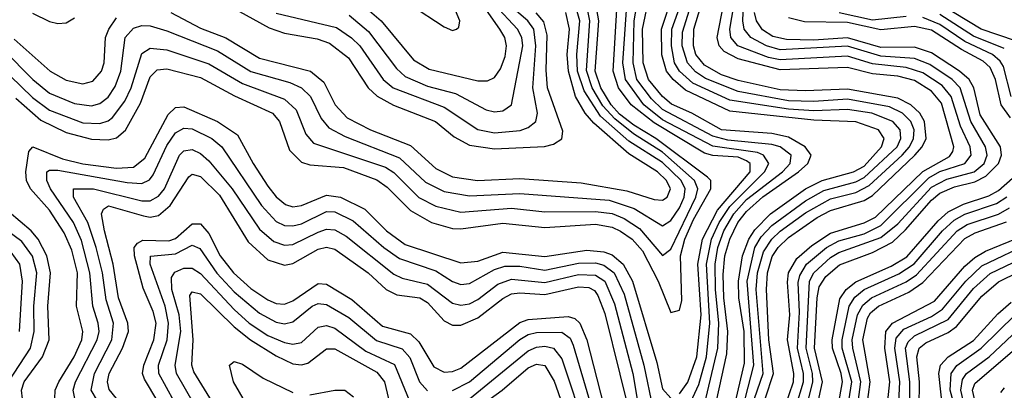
# Model space of a CAD drawing. Header units: inches. Extents: x 501365 to 657855, y 482276 to 547543.
# Tile 674 of 957: x 586939 to 589284, y 533930 to 534813. Entities that reach past the tile are written whole.
import ezdxf

# ---------------------------------------------------------------- set-up
doc = ezdxf.new("R2010")
doc.units = ezdxf.units.IN
doc.header["$MEASUREMENT"] = 0
doc.layers.add('A5583', color=7, linetype='Continuous')

msp = doc.modelspace()

# ---------------------------------------------------------------- linework, layer by layer
at = {"layer": 'A5583', "color": 5}
for points, elevation in [([(588787, 533890), (588805.4, 533950), (588805.3, 533970), (588791.3, 534030), (588795.7, 534115.7), (588792.9, 534187.1), (588796.6, 534203.4), (588812.5, 534230), (588860.3, 534270), (588890, 534286.1), (588950, 534302.3), (588990, 534322.3), (589104.1, 534435.9), (589130, 534450.9), (589190.1, 534469.9), (589205.1, 534490), (589202.8, 534510), (589179.2, 534559.2), (589157.3, 534630), (589135.5, 534655.5), (589090, 534686.1), (589050, 534698.8), (588970, 534707.6), (588910, 534725.5), (588750, 534716.6), (588722.5, 534722.5), (588648.9, 534750), (588632.4, 534770), (588630, 534790), (588654.2, 534930)], 3860), ([(587330, 534906.1), (587533.3, 534793.3), (587570, 534780.5), (587647.3, 534767.3), (587676.6, 534756.6), (587721.9, 534721.9), (587768.8, 534650), (587790.4, 534630.4), (587829.2, 534609.2), (587929.2, 534570), (587973.8, 534533.8), (588010, 534514), (588070, 534505.2), (588189.2, 534510.8), (588210, 534516.3), (588230, 534529.1), (588232.8, 534547.2), (588196.3, 534650), (588192.6, 534692.6), (588195.4, 534775.4), (588187.6, 534807.6), (588168.9, 534828.9)], 4220), ([(587750, 534852.5), (587799.7, 534810), (587876.6, 534716.6), (587914.4, 534694.4), (588030, 534666.9), (588053, 534667), (588070, 534674.9), (588084.3, 534695.7), (588095.2, 534724.8), (588098.7, 534750), (588094.3, 534770), (588082.6, 534790), (588011.9, 534891.9)], 4280), ([(588689.2, 533910.8), (588709.6, 533970.4), (588692.8, 534170), (588696.2, 534210), (588710, 534259.5), (588730, 534289.7), (588750, 534309), (588810, 534352.7), (588870, 534385.8), (588930, 534400.9), (588962.1, 534417.9), (589040.6, 534490), (589058.1, 534510), (589067.5, 534530), (589068.7, 534550), (589060.8, 534570), (589041.3, 534590), (589010, 534605.2), (588910, 534623.4), (588830, 534617.7), (588770, 534619.6), (588650, 534641.6), (588572.6, 534672.6), (588548.5, 534688.5), (588529, 534710), (588516.9, 534750), (588517.2, 534782.8), (588551.2, 534890)], 3940), ([(588714.1, 533910), (588734.1, 533970), (588723.3, 534050), (588717.3, 534170), (588720, 534210), (588731.1, 534248.9), (588745.2, 534270), (588770, 534294.1), (588838.5, 534341.5), (588870, 534358.4), (588950, 534381.9), (588970, 534394.3), (589070.8, 534490), (589088, 534510), (589097.9, 534530), (589093.8, 534570), (589082.6, 534590), (589061.3, 534610), (589030, 534626), (588910, 534647.4), (588810, 534643.1), (588750, 534645.3), (588650, 534667.5), (588610, 534681.3), (588570, 534704.4), (588549.2, 534730), (588543.6, 534750), (588544.8, 534790), (588575, 534890)], 3920), ([(588761.2, 533890), (588782.1, 533950), (588782.6, 533970), (588767.6, 534050), (588772.7, 534110), (588767.1, 534187.2), (588770, 534210), (588790, 534243.8), (588825.2, 534274.8), (588870, 534304), (588950, 534328.5), (588977.3, 534342.7), (589090, 534451.2), (589153.3, 534486.8), (589161.1, 534498.9), (589163.8, 534510), (589133.8, 534613.8), (589110, 534642.1), (589070, 534667.5), (589030, 534678.2), (588970, 534683.8), (588910, 534698.8), (588750, 534693), (588650, 534719.6), (588616.5, 534736.5), (588605.1, 534750), (588600.2, 534770), (588626.8, 534910)], 3880), ([(586930, 534625.6), (586990, 534573.7), (587050, 534544.1), (587110, 534527.7), (587150, 534526.7), (587170, 534531.3), (587190.9, 534549.1), (587226.6, 534613.4), (587250, 534676.6), (587266.7, 534693.3), (587290, 534695.4), (587370, 534674.9), (587451.1, 534631.1), (587541.2, 534590), (587558.2, 534570), (587581.8, 534501.8), (587610, 534473.2), (587630, 534467.2), (587710, 534460.7), (587790, 534431.4), (587814.1, 534414.1), (587870, 534357.8), (587919.8, 534330), (587970, 534315.4), (587990, 534314.4), (588090, 534327.7), (588190, 534317.5), (588310, 534325.3), (588350, 534318.3), (588370, 534309.2), (588397.7, 534290), (588422.4, 534262.4), (588459.7, 534190), (588490, 534115.5), (588510, 534120.7), (588516, 534144), (588512.9, 534250), (588523.3, 534290), (588543.4, 534336.6), (588584.6, 534410), (588584.6, 534430), (588577.3, 534437.3), (588453.6, 534530), (588401.3, 534561.3), (588367.7, 534587.7), (588347.5, 534610), (588322.9, 534650), (588309.7, 534690), (588318.1, 534810), (588308.3, 534868.3)], 4120), ([(587870, 534848), (587950, 534795.5), (587970, 534787.2), (587979.7, 534790), (587985.1, 534794.9), (587987.2, 534810), (587959, 534879)], 4320), ([(588537.5, 533902.5), (588556.1, 533943.9), (588574.8, 534010), (588582.9, 534090), (588574.7, 534230), (588586.3, 534290), (588604.6, 534330), (588630, 534367.5), (588712.7, 534450), (588722.8, 534470), (588710.3, 534490), (588696, 534496), (588590, 534511.3), (588470, 534574), (588425.3, 534610), (588381.4, 534670), (588375.7, 534710), (588386.8, 534870)], 4060), ([(588570, 533896.1), (588601.7, 534030), (588604.1, 534090), (588595.8, 534170), (588595.3, 534230), (588601.8, 534270), (588615.9, 534310), (588639.7, 534350), (588670, 534384.4), (588755.4, 534450), (588773.8, 534470), (588776.6, 534490), (588750, 534510), (588730, 534515.6), (588625.4, 534525.4), (588590, 534535), (588470, 534598.5), (588444, 534624), (588409.1, 534670), (588399.7, 534710), (588402.2, 534810), (588412.9, 534870)], 4040), ([(588586.4, 533850), (588623, 534017), (588625.8, 534070), (588615.8, 534150), (588614, 534206), (588618.4, 534250), (588629.8, 534290), (588649.6, 534330), (588670, 534356), (588709, 534391), (588793.6, 534450), (588815.7, 534470), (588823.5, 534490), (588809.7, 534510), (588770, 534533.2), (588730, 534541.7), (588610, 534550.3), (588539.6, 534590), (588491.2, 534611.2), (588469.5, 534629.5), (588436.3, 534670), (588423.7, 534710), (588422.3, 534790), (588439.3, 534870)], 4020), ([(588645.3, 533910), (588665.2, 533994.8), (588664.2, 534070), (588651.8, 534150), (588651.2, 534190), (588660.6, 534250), (588675.5, 534290), (588690, 534312.3), (588727.4, 534350), (588810, 534409.5), (588850, 534429.8), (588924.7, 534450), (588950, 534463.9), (588991.5, 534510), (588997.5, 534530), (588984.2, 534550), (588930, 534569.6), (588830, 534573.5), (588630, 534594.6), (588524.4, 534644.4), (588495, 534670), (588479.7, 534690), (588468.5, 534728.5), (588467.8, 534790), (588493.3, 534870)], 3980), ([(588666.4, 533910), (588687.7, 533990), (588671.1, 534190), (588689.7, 534270.3), (588704.8, 534295.2), (588730, 534322.1), (588810, 534381.6), (588854.3, 534405.7), (588930, 534426.6), (588950, 534436.5), (589028.6, 534510), (589037.7, 534530), (589036.1, 534550), (589018.5, 534570), (588968.1, 534590), (588910, 534598.8), (588830, 534595.6), (588770, 534599.2), (588630, 534620.6), (588541.8, 534661.8), (588510.6, 534690), (588498.7, 534710), (588491.5, 534750), (588492.3, 534790), (588520.6, 534870)], 3960), ([(586890, 534704.3), (586970, 534627), (587010, 534596.9), (587090, 534567.3), (587130, 534565.1), (587150, 534571.4), (587160.3, 534579.7), (587190, 534618.5), (587204.7, 534650), (587230, 534732.1), (587250, 534744.9), (587290, 534740.4), (587390, 534707.5), (587470, 534660.4), (587570, 534623.4), (587597.6, 534597.6), (587620.3, 534540.3), (587638.8, 534518.8), (587810, 534461), (587830, 534448.6), (587889.5, 534389.5), (587930, 534368.3), (587990, 534354.3), (588110, 534363.7), (588190, 534354.7), (588310, 534356.1), (588350, 534350.8), (588378.8, 534338.8), (588415.3, 534315.3), (588470, 534251.2), (588490, 534266.5), (588548.9, 534390), (588554, 534410), (588546, 534430), (588470, 534497.3), (588401.1, 534541.1), (588356.1, 534576.1), (588327.5, 534607.5), (588302.5, 534650), (588288.7, 534691.3), (588296.5, 534810), (588289.3, 534850)], 4140), ([(586900.9, 534740.9), (586970.6, 534670), (587010, 534637.5), (587070, 534613), (587110, 534607.1), (587130, 534612.6), (587150, 534627.9), (587166.5, 534653.5), (587179.8, 534690), (587190.6, 534770), (587210, 534792.4), (587230, 534799), (587250, 534797.8), (587290, 534786.3), (587410, 534738.3), (587490, 534689.5), (587582.9, 534662.9), (587610, 534650.6), (587631.4, 534630), (587657.4, 534577.4), (587675.3, 534555.3), (587714.5, 534534.5), (587844, 534484), (587905.7, 534425.7), (587950, 534403.3), (588010, 534393.4), (588130, 534398.8), (588342.7, 534382.7), (588402.7, 534362.7), (588470, 534321.5), (588490, 534334.5), (588510, 534364.4), (588521.7, 534390), (588523.7, 534410), (588514.2, 534430), (588470, 534472.3), (588390, 534523.5), (588322.6, 534582.6), (588283, 534643), (588267.8, 534690), (588266.2, 534730), (588272.9, 534810), (588263.3, 534843.3)], 4160), ([(587550, 534827.9), (587693.6, 534793.6), (587729.7, 534769.7), (587749.3, 534750), (587804.7, 534670), (587828.4, 534650), (587950, 534604.1), (588030, 534550.8), (588070, 534543.1), (588131.2, 534548.8), (588150, 534556), (588168.2, 534570), (588172.3, 534590), (588161, 534650), (588168.2, 534750), (588163.4, 534790), (588149.5, 534810), (588090, 534861.6)], 4240), ([(587723.6, 534823.6), (587770, 534784.8), (587836.4, 534696.4), (587857.5, 534677.5), (587910, 534654.2), (587976.7, 534636.7), (588050, 534597.9), (588070, 534593.2), (588090, 534595.3), (588110, 534610.2), (588137.4, 534750), (588134.6, 534770), (588124.7, 534790), (588070, 534848.4)], 4260), ([(588510, 533921.5), (588530, 533949.4), (588551.5, 534010), (588561.7, 534110), (588554.3, 534230), (588565.1, 534290), (588601.2, 534358.8), (588678.5, 534450), (588678.8, 534470), (588670, 534476.8), (588650, 534484.9), (588590, 534488.8), (588570, 534495), (588450, 534566.7), (588395.4, 534610), (588365.3, 534650), (588352.3, 534690), (588362.1, 534850)], 4080), ([(588808.2, 533870), (588828.1, 533950), (588827.1, 533970), (588811.8, 534030), (588820, 534190), (588830.5, 534210), (588870, 534246.5), (588890, 534258.3), (588990, 534293.7), (589030, 534326.2), (589110, 534413.4), (589146.8, 534433.2), (589211.9, 534450), (589235.9, 534470), (589242.7, 534490), (589238.9, 534510), (589204.3, 534570), (589178.7, 534650), (589159.9, 534670), (589106.1, 534706.1), (589070, 534720), (588990, 534726.1), (588910, 534749.3), (588750, 534741.1), (588717.1, 534750), (588680.2, 534770), (588664.6, 534790), (588661.4, 534810), (588662.9, 534850)], 3840), ([(589310, 534762.6), (589228.5, 534790), (589130, 534849.6)], 3720), ([(586970, 534828), (587010, 534807.9), (587030, 534803.5), (587050, 534805), (587070, 534816.7)], 4220), ([(587299.6, 534830), (587370, 534792.4), (587430, 534769.2), (587510, 534720.7), (587631.4, 534690), (587663.6, 534663.6), (587690.8, 534610), (587719, 534579), (587774.3, 534550), (587870, 534512.6), (587930, 534458.4), (587970, 534438.5), (588029.7, 534429.7), (588130, 534434.1), (588275.9, 534424.1), (588385.2, 534405.2), (588450, 534384.4), (588470, 534382.8), (588481, 534390), (588488.8, 534410), (588479.1, 534430), (588457.8, 534450), (588390, 534493), (588306.1, 534566.1), (588286, 534590), (588262.7, 534630), (588245.9, 534690), (588243.2, 534730), (588248.3, 534790), (588239.4, 534830)], 4180), ([(588833.6, 533870), (588851.2, 533950), (588832, 534030), (588837.8, 534150), (588843.2, 534176.8), (588858.7, 534201.3), (588891.1, 534228.9), (588970, 534258.1), (589017.1, 534282.9), (589048.1, 534311.9), (589110, 534383), (589130, 534399.2), (589165.1, 534414.9), (589213.6, 534426.4), (589240.1, 534439.9), (589269.5, 534470), (589277.4, 534490), (589275, 534510), (589226.1, 534586.1), (589211.3, 534650), (589200.2, 534670), (589177.2, 534690), (589110, 534733.6), (589070, 534746.9), (588990, 534746.6), (588910, 534769.2), (588830, 534763.6), (588765.2, 534765.2), (588732.9, 534772.9), (588708.1, 534788.1), (588693.5, 534810), (588689, 534830)], 3820), ([(589050, 534819.9), (588970, 534811.3), (588890.8, 534829.2)], 3760), ([(589283.7, 534743.7), (589210, 534773.2), (589130, 534825.2)], 3740), ([(586926.3, 534766.3), (587012, 534690), (587050, 534668.7), (587090, 534659.9), (587113.8, 534666.2), (587133.8, 534690), (587140.3, 534710), (587144, 534770), (587151.6, 534790), (587170, 534817.2)], 4180), ([(589298.5, 534578.5), (589276, 534610), (589263.1, 534670), (589250, 534698.6), (589233.6, 534713.6), (589181.5, 534741.5), (589110, 534788), (589070, 534796.4), (588990, 534788.1), (588910, 534805.9), (588807.8, 534807.8), (588770, 534817.1)], 3780), ([(589300.2, 534630), (589281.4, 534701.4), (589274.2, 534714.2), (589255.2, 534730), (589190, 534760.6), (589130, 534801), (589090, 534818)], 3760), ([(587023.1, 533910), (587023.5, 533930), (587032.4, 533950), (587068.9, 534010), (587087.2, 534050), (587089.6, 534070), (587074.5, 534130), (587076.7, 534210), (587063.5, 534263.5), (587045.4, 534305.4), (587010, 534358.9), (586965, 534410), (586955.8, 534430), (586954.2, 534450), (586961.5, 534498.5), (586970.3, 534509.7), (587041.6, 534481.6), (587090, 534469), (587170, 534459.1), (587210, 534461.2), (587237.1, 534482.9), (587293.2, 534586.8), (587310, 534603.8), (587330, 534604.9), (587410.1, 534570), (587458.3, 534538.3), (587494.9, 534470), (587530, 534416.4), (587550, 534390.4), (587572.2, 534372.2), (587590, 534367.2), (587610, 534369.8), (587670, 534394.9), (587703.4, 534390), (587761.2, 534361.2), (587812.8, 534310), (587857.4, 534277.4), (587990, 534233.9), (588030, 534237.5), (588090, 534258.9), (588190, 534248.4), (588290, 534263.7), (588330, 534259.8), (588350, 534252.5), (588376.3, 534230), (588398.5, 534190), (588456, 533996), (588470, 533933.7), (588490, 533911.5)], 4080), ([(587070.3, 533910.3), (587066.7, 533930), (587071.9, 533950), (587124.2, 534050), (587128.4, 534070), (587126.4, 534090), (587113.5, 534130), (587106.7, 534210), (587086.5, 534286.5), (587067.1, 534330), (587013, 534410), (587004, 534430), (587004.2, 534450), (587010, 534454.1), (587030, 534454.1), (587195.4, 534424.6), (587230, 534422.3), (587248.5, 534431.5), (587257.2, 534442.8), (587290, 534512.9), (587310, 534543.5), (587330, 534554.4), (587350, 534552.4), (587397.2, 534530), (587420.4, 534510), (587515.2, 534370), (587550, 534332.2), (587570, 534322.8), (587590, 534321.6), (587610, 534326.7), (587670, 534356.1), (587690, 534355.3), (587733.7, 534333.7), (587806.3, 534270), (587843.7, 534243.7), (587930, 534214.6), (587970, 534189.3), (587990, 534182), (588010, 534184.5), (588070, 534217.3), (588094.2, 534225.8), (588130, 534225.8), (588190, 534216.5), (588270, 534233.1), (588310, 534233.4), (588330, 534228.4), (588354.8, 534210), (588378.7, 534158.7), (588425.7, 533990), (588446.8, 533886.8)], 4060), ([(587124.7, 533904.7), (587109.5, 533930), (587117.2, 533970), (587159, 534050), (587162.5, 534090), (587145.2, 534145.2), (587136.2, 534210), (587121.5, 534270), (587101.8, 534330), (587067.6, 534390), (587067.7, 534410), (587115, 534410), (587230, 534381.5), (587250, 534381.5), (587270, 534392.1), (587283.8, 534410), (587319.5, 534490), (587330, 534500.6), (587350, 534503.7), (587370, 534494.3), (587390, 534476.2), (587445.5, 534410), (587510, 534313.8), (587544.3, 534284.3), (587570, 534275.9), (587590, 534277.2), (587650, 534306.7), (587670, 534313.5), (587690, 534312), (587717, 534297), (587830, 534206.4), (587850, 534197.1), (587910, 534183), (587970, 534137.7), (587990, 534132.7), (588010, 534136.2), (588030, 534146.1), (588077.4, 534182.6), (588110, 534194.6), (588190, 534186.9), (588270, 534205.6), (588310, 534204.4), (588332.2, 534190), (588355.7, 534135.7), (588399.2, 533970), (588412.8, 533890)], 4040), ([(588884.1, 533870), (588898.3, 533950), (588895.5, 533970), (588874.5, 534030), (588873.9, 534050), (588891.9, 534148.1), (588906.9, 534170), (588930, 534188.3), (589014.3, 534225.7), (589051.9, 534248.1), (589126.4, 534333.6), (589150, 534355), (589186.5, 534373.5), (589247, 534393), (589270, 534406.1), (589342.6, 534470)], 3780), ([(587170, 533910.2), (587152.4, 533932.3), (587148.6, 533950), (587152.7, 533970), (587184.4, 534030), (587198.2, 534070), (587197.2, 534090), (587174.7, 534150), (587162.1, 534230), (587141.2, 534310), (587133.8, 534350), (587138.6, 534361.4), (587150.6, 534369.4), (587234.3, 534345.7), (587250, 534342.7), (587270, 534346.4), (587297.8, 534370), (587341.9, 534438.1), (587350, 534444.4), (587370, 534439), (587415, 534395), (587483.6, 534283.6), (587530, 534240.4), (587570, 534228.2), (587590, 534232.1), (587650, 534266), (587670, 534270.9), (587690, 534266.2), (587769.2, 534210), (587812.3, 534170), (587837.3, 534157.3), (587892.2, 534150), (587910, 534139.3), (587950, 534095.6), (587970, 534085.1), (587990, 534085.2), (588030, 534102.3), (588090, 534148.9), (588110, 534159.5), (588130, 534162.3), (588190, 534158), (588270, 534176.3), (588294.7, 534174.7), (588307.6, 534167.7), (588315.9, 534155.9), (588332.6, 534112.6), (588404, 533824)], 4020), ([(588908.2, 533870), (588920.5, 533950), (588897.9, 534030), (588897.3, 534050), (588914.2, 534130), (588927.9, 534152.1), (588950, 534169.7), (589032.5, 534207.5), (589068.9, 534231.1), (589136.5, 534310), (589164.6, 534335.5), (589190, 534349.5), (589265.1, 534374.9), (589289.5, 534390.5)], 3760), ([(586876, 533690), (587002.5, 533750), (587023.5, 533770), (587023.2, 533790), (586975.2, 533855.2), (586946, 533910), (586943.8, 533930), (586950, 533950), (586993.7, 534010), (587009.8, 534050), (587006.6, 534130), (587012.9, 534210), (587004, 534250), (586983, 534290), (586967, 534310), (586914.5, 534354.5)], 4120), ([(588931.7, 533871.8), (588942.3, 533950), (588922.7, 534030), (588921.8, 534050), (588933.8, 534110), (588947, 534133), (588967.2, 534150), (589050, 534188.6), (589074.7, 534205.3), (589171.7, 534310), (589195.5, 534324.5), (589270, 534349.5), (589295.7, 534364.3)], 3740), ([(586912.4, 533950), (586965.3, 534030), (586974.1, 534070), (586973, 534130), (586979.9, 534210), (586969.6, 534249.6), (586944.5, 534284.5), (586882.7, 534330)], 4140), ([(588956.2, 533890), (588964.4, 533950), (588947, 534050), (588958.1, 534101.9), (588965.5, 534114.5), (588983.8, 534130), (589056, 534164), (589090, 534186.5), (589190, 534291.7), (589214.7, 534305.3), (589288.8, 534331.2)], 3720), ([(587299.9, 533850), (587236.3, 533956.3), (587232.1, 533970), (587234.6, 533990), (587259, 534050), (587264.3, 534090), (587257.3, 534117.3), (587233.1, 534173.1), (587213, 534250), (587212.2, 534270), (587219.6, 534280.4), (587232.6, 534287.4), (587294.2, 534285.8), (587310, 534291.9), (587350, 534326.5), (587370, 534326.6), (587390, 534303.4), (587416.9, 534250), (587448.1, 534210), (587490, 534172.7), (587530, 534145.3), (587550, 534137.1), (587570, 534135.5), (587590, 534142.9), (587650, 534184.3), (587670, 534183), (587730, 534146.5), (587803, 534083), (587870, 534064.5), (587890, 534045.2), (587925.7, 533985.7), (587950, 533973.3), (587970, 533974.5), (587990, 533983), (588130, 534091.6), (588150, 534098.4), (588245.4, 534105.4), (588260.8, 534100.8), (588273.4, 534090), (588289.7, 534050), (588346.3, 533830)], 3980), ([(589004.5, 533890), (589011.3, 533950), (588998.9, 534030), (589001.5, 534070), (589017.8, 534090), (589117.6, 534142.4), (589190, 534225.4), (589213.6, 534246.4), (589238.8, 534261.2), (589330, 534299)], 3680), ([(589031.2, 533870), (589035, 533950), (589023.3, 534030), (589026.1, 534054), (589044.7, 534075.3), (589110, 534105.5), (589136.7, 534123.3), (589191.7, 534190), (589230, 534226.4), (589350, 534283.5)], 3660), ([(586938.5, 534070), (586946, 534190), (586939.8, 534230), (586918.7, 534258.7)], 4160), ([(587325.4, 533870), (587271, 533970), (587270, 533990), (587290.6, 534050), (587294, 534090), (587285.4, 534130), (587250, 534230), (587250.8, 534249.2), (587310, 534254.7), (587350, 534275.7), (587368, 534268), (587408.7, 534208.7), (587450, 534164.3), (587510, 534113.7), (587550, 534092.2), (587570, 534088.7), (587590, 534092.7), (587636.1, 534130), (587650, 534136.6), (587670, 534134.6), (587723.4, 534103.4), (587788.7, 534048.7), (587850, 534028.5), (587868.5, 534008.5), (587891, 533950), (587910, 533928.6)], 3960), ([(589057.6, 533870), (589058.4, 533950), (589048.3, 534030), (589054.4, 534045.6), (589070, 534059.4), (589150, 534099), (589210, 534172.3), (589250, 534208), (589359.3, 534260.7)], 3640), ([(589080.6, 533890), (589081.9, 533950), (589075.4, 534010), (589081.1, 534030), (589097.2, 534042.8), (589150, 534067.3), (589170, 534081.6), (589230, 534154.2), (589270, 534188.5), (589370, 534237.9)], 3620), ([(587355.4, 533895.4), (587312.7, 533970), (587309.8, 533990), (587323, 534070), (587318.9, 534110), (587301.8, 534170), (587301, 534199), (587308.5, 534211.5), (587330, 534220.6), (587350, 534221.1), (587370, 534208.2), (587450, 534122.4), (587486.1, 534090), (587530, 534060.5), (587570, 534043.7), (587590, 534039.9), (587610, 534043.5), (587650, 534080.4), (587670, 534084.1), (587690, 534077.7), (587763.6, 534023.6), (587831.6, 533991.6), (587866.4, 533906.4)], 3940), ([(587430.2, 533850), (587354.1, 533974.1), (587349.4, 533990), (587352.3, 534050), (587344.5, 534155.5), (587350, 534164.3), (587370, 534159.7), (587450, 534081.5), (587489.1, 534050), (587550, 534012), (587590, 533993.2), (587610, 533990.5), (587625.2, 533994.8), (587670, 534028.5), (587690, 534028.7), (587790, 533973.2), (587807.7, 533950), (587817.2, 533910)], 3920), ([(589136.6, 533890), (589128.1, 533970), (589131.8, 533990), (589150.4, 534009.6), (589210, 534048.8), (589268, 534112), (589300.1, 534139.9)], 3580), ([(589166, 533890), (589155.1, 533930), (589157.3, 533970), (589170.9, 533989.1), (589228.7, 534030), (589310, 534110.4)], 3560), ([(589185.1, 533910), (589180.5, 533930), (589184.5, 533955.5), (589194, 533970), (589247.3, 534010), (589330, 534087.7)], 3540), ([(589212.9, 533910), (589208.3, 533930), (589213.5, 533946.5), (589364.2, 534075.8)], 3520), ([(587970, 533929.8), (588010, 533949.8), (588130, 534050.7), (588150, 534062.9), (588170, 534067.9), (588230, 534068.4), (588250, 534053.8), (588257.5, 534037.5), (588318.3, 533830)], 3960), ([(588010, 533910), (588150, 534024.4), (588170, 534033.1), (588190, 534035.1), (588210.6, 534030.6), (588230, 534005), (588288.2, 533830)], 3940), ([(587485.7, 533885.7), (587448.6, 533950), (587439, 533990), (587450, 533999), (587470, 533992.5), (587519.3, 533959.3), (587590, 533925.1)], 3880), ([(588007.6, 533872.4), (588088.2, 533930), (588150, 533983.4), (588170, 533992.4), (588190, 533989.1), (588212, 533952), (588262.1, 533810)], 3920), ([(587630, 533919.1), (587690, 533930.7), (587713.7, 533930), (587734.3, 533914.3)], 3880), ([(589275.3, 533924.7), (589283.9, 533936.1)], 3480)]:
    msp.add_lwpolyline(points, dxfattribs=dict(at, elevation=elevation))

doc.saveas('drawing.dxf')
